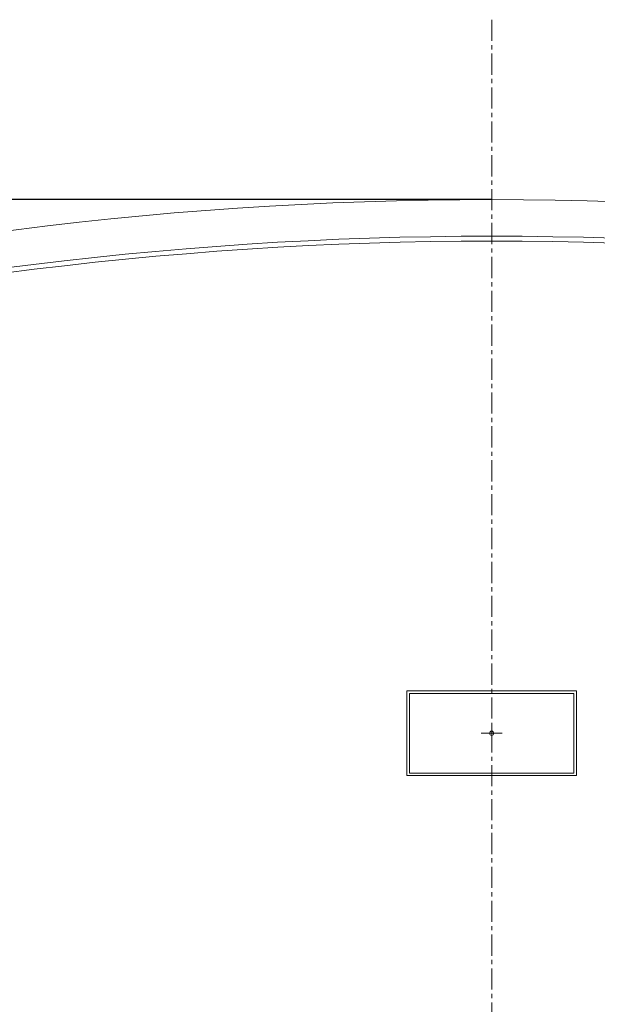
# Model space of a CAD drawing. Extents: x 0 to 59450, y 0 to 42050.
# Tile 289 of 304: x 46978 to 47660, y 30196 to 31359. Entities that reach past the tile are written whole.
import ezdxf

# ---------------------------------------------------------------- set-up
doc = ezdxf.new("R2010")
doc.units = 0
doc.header["$LTSCALE"] = 20
doc.header["$MEASUREMENT"] = 0
doc.linetypes.add('CENTER', pattern=[2, 1.25, -0.25, 0.25, -0.25])
doc.layers.get('0').update_dxf_attribs({"linetype": 'CONTINUOUS'})
doc.layers.get('Defpoints').update_dxf_attribs({"linetype": 'CONTINUOUS'})
doc.dimstyles.new('DXF001', dxfattribs={"dimtxt": 3.1, "dimasz": 2, "dimexe": 2, "dimexo": 0.8, "dimgap": 0.09, "dimtad": 1, "dimdsep": 46, "dimtxsty": 'STANDARD', "dimcen": 0.09, "dimazin": 2, "dimtfac": 0.645161, "dimtdec": 4, "dimtmove": 0, "dimatfit": 3, "dimfxl": 1, "dimtvp": 0.66129, "dimtolj": 1, "dimtzin": 0, "dimarcsym": 0})

# ---------------------------------------------------------------- blocks, each defined once
blk = doc.blocks.new('_OPEN')
at = {"color": 0, "linetype": 'ByBlock', "lineweight": -2}
for p, q in [((-1, 0.166667), (0, 0)), ((0, 0), (-1, -0.166667)), ((0, 0), (-1, 0))]:
    blk.add_line(p, q, dxfattribs=at)
blk = doc.blocks.new('*D65')
at = {"color": 0, "linetype": 'Continuous', "lineweight": -2}
for p, q in [((47534.4, 31146.5), (45617.9, 31146.5)), ((45619.9, 31144.5), (45619.9, 29778.8)), ((46309.4, 29776.8), (45617.9, 29776.8))]:
    blk.add_line(p, q, dxfattribs=at)
at = {"layer": 'Defpoints', "color": 0, "linetype": 'Continuous'}
for p in [(47535.2, 31146.5), (45619.9, 29776.8), (46310.2, 29776.8)]:
    blk.add_point(p, dxfattribs=at)
at = {"color": 0, "linetype": 'Continuous', "lineweight": -2, "xscale": 2, "yscale": 2, "zscale": 2}
for p, rotation in [((45619.9, 31146.5), 90), ((45619.9, 29776.8), 270)]:
    blk.add_blockref('_OPEN', p, dxfattribs=dict(at, rotation=rotation))
at = {"color": 0, "linetype": 'Continuous', "lineweight": 13, "insert": (45569.8, 30635.5), "char_height": 100, "attachment_point": 5, "rotation": 90}
blk.add_mtext('\\A1;\\A1;1370', dxfattribs=at)

msp = doc.modelspace()

# ---------------------------------------------------------------- linework, layer by layer
at = {"color": 3, "linetype": 'CENTER', "lineweight": 13}
msp.add_line((47535.211, 31358.817), (47535.211, 29664.255), dxfattribs=at)
at = {"color": 3, "linetype": 'Continuous', "lineweight": 13}
for p, q in [((47435.211, 30566.458), (47635.211, 30566.458)), ((47435.211, 30466.458), (47435.211, 30566.458)), ((47632.211, 30563.458), (47438.211, 30563.458)), ((47438.211, 30563.458), (47438.211, 30469.458)), ((47632.211, 30469.458), (47632.211, 30563.458)), ((47635.211, 30566.458), (47635.211, 30466.458)), ((47535.211, 30516.458), (47535.211, 30528.958)), ((47535.211, 30516.458), (47522.711, 30516.458)), ((47535.211, 30516.458), (47547.711, 30516.458)), ((47535.211, 30516.458), (47535.211, 30503.958)), ((47635.211, 30466.458), (47435.211, 30466.458)), ((47438.211, 30469.458), (47632.211, 30469.458))]:
    msp.add_line(p, q, dxfattribs=at)
msp.add_circle((47535.211, 30516.458), 2.5, dxfattribs=at)
for radius, start, end in [(4450, 74.503948, 105.49608), (4406.787, 74.935601, 105.06442), (4400.918, 74.935601, 105.06442)]:
    msp.add_arc((47535.211, 26696.458), radius, start, end, dxfattribs=at)

# ---------------------------------------------------------------- dimensions: what is measured, and where the dimension line sits
at = {"color": 7, "linetype": 'Continuous', "lineweight": 13}
dim = msp.add_linear_dim(base=(45619.939, 29776.814), p1=(47535.21, 31146.458), p2=(46310.209, 29776.814), angle=90, text='\\A1;1370', dimstyle='DXF001', override={"dimtxt": 100, "dimasz": 2, "dimblk1": 'OPEN', "dimblk2": 'OPEN', "dimsah": 1}, dxfattribs=at)
dim.commit()
dim.dimension.update_dxf_attribs({"geometry": '*D65', "text_midpoint": (45619.939, 30635.536), "dimtype": 160})

doc.saveas('drawing.dxf')
